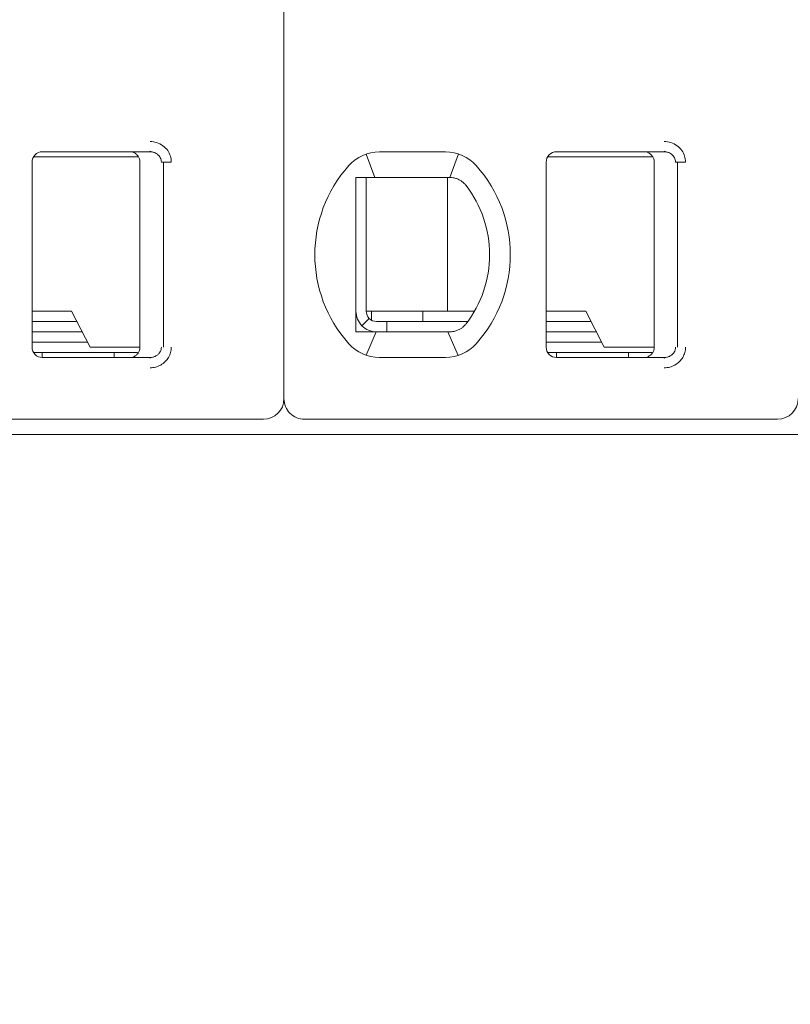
# Model space of a CAD drawing. Header units: millimetres. Extents: x -1114 to 1396, y -630 to 631.
# Tile 607 of 656: x 392.1 to 399.59, y 134.56 to 144.13. Entities that reach past the tile are written whole.
import ezdxf

# ---------------------------------------------------------------- set-up
doc = ezdxf.new("R2010")
doc.units = ezdxf.units.MM
doc.header["$MEASUREMENT"] = 0

msp = doc.modelspace()

# ---------------------------------------------------------------- linework, layer by layer
at = {"lineweight": 18}
for points, knots in [([(1038.9843, -629.7647), (1038.9843, -629.7647), (-1111.4882, -629.7647), (-1111.4882, -629.7647), (-1111.4882, -629.7647), (-1111.4882, -629.7647), (-1111.4882, 630.7883), (-1111.4882, 630.7883), (-1111.4882, 630.7883), (-1111.4882, 630.7883), (1038.9843, 630.7883), (1038.9843, 630.7883)], [0, 0, 0, 0, 0.333333, 0.333333, 0.333333, 0.333333, 0.666667, 0.666667, 0.666667, 0.666667, 1, 1, 1, 1]), ([(393.3647, 142.9457), (393.3868, 142.9458), (393.4079, 142.9426), (393.429, 142.9358), (393.429, 142.9358), (393.4501, 142.929), (393.4712, 142.9187), (393.4897, 142.9051), (393.4897, 142.9051), (393.5083, 142.8915), (393.5244, 142.8745), (393.5366, 142.8573), (393.5366, 142.8573), (393.5487, 142.8401), (393.5571, 142.8226), (393.5628, 142.804), (393.5628, 142.804), (393.5685, 142.7855), (393.5717, 142.766), (393.5718, 142.7457)], [0, 0, 0, 0, 0.2, 0.2, 0.2, 0.2, 0.4, 0.4, 0.4, 0.4, 0.6, 0.6, 0.6, 0.6, 0.8, 0.8, 0.8, 0.8, 1, 1, 1, 1]), ([(398.3647, 142.9457), (398.3868, 142.9458), (398.4079, 142.9426), (398.429, 142.9358), (398.429, 142.9358), (398.4501, 142.929), (398.4712, 142.9187), (398.4897, 142.9051), (398.4897, 142.9051), (398.5083, 142.8915), (398.5244, 142.8745), (398.5366, 142.8573), (398.5366, 142.8573), (398.5487, 142.8401), (398.5571, 142.8226), (398.5628, 142.804), (398.5628, 142.804), (398.5685, 142.7855), (398.5717, 142.766), (398.5718, 142.7457)], [0, 0, 0, 0, 0.2, 0.2, 0.2, 0.2, 0.4, 0.4, 0.4, 0.4, 0.6, 0.6, 0.6, 0.6, 0.8, 0.8, 0.8, 0.8, 1, 1, 1, 1]), ([(392.3173, 142.8457), (392.2908, 142.8457), (392.2654, 142.8351), (392.2466, 142.8164), (392.2466, 142.8164), (392.2278, 142.7976), (392.2173, 142.7722), (392.2173, 142.7457)], [0, 0, 0, 0, 0.5, 0.5, 0.5, 0.5, 1, 1, 1, 1]), ([(392.3173, 142.8457), (392.2908, 142.8457), (392.2654, 142.8351), (392.2466, 142.8164), (392.2466, 142.8164), (392.2278, 142.7976), (392.2173, 142.7722), (392.2173, 142.7457)], [0, 0, 0, 0, 0.5, 0.5, 0.5, 0.5, 1, 1, 1, 1]), ([(393.1673, 142.8457), (393.1778, 142.8457), (393.1883, 142.844), (393.1983, 142.8407), (393.1983, 142.8407), (393.2083, 142.8375), (393.2177, 142.8326), (393.2262, 142.8265), (393.2262, 142.8265), (393.2347, 142.8203), (393.2421, 142.8128), (393.2483, 142.8044), (393.2483, 142.8044), (393.2544, 142.7959), (393.2592, 142.7864), (393.2625, 142.7764), (393.2625, 142.7764), (393.2657, 142.7665), (393.2673, 142.7561), (393.2673, 142.7457)], [0, 0, 0, 0, 0.2, 0.2, 0.2, 0.2, 0.4, 0.4, 0.4, 0.4, 0.6, 0.6, 0.6, 0.6, 0.8, 0.8, 0.8, 0.8, 1, 1, 1, 1]), ([(393.3647, 142.8457), (393.3735, 142.8457), (393.3822, 142.8447), (393.3907, 142.8428), (393.3907, 142.8428), (393.3991, 142.841), (393.4072, 142.8383), (393.415, 142.8347), (393.415, 142.8347), (393.4225, 142.8312), (393.4297, 142.8269), (393.4363, 142.8219), (393.4363, 142.8219), (393.4425, 142.8171), (393.4481, 142.8117), (393.453, 142.8058), (393.453, 142.8058), (393.4575, 142.8003), (393.4615, 142.7944), (393.4647, 142.7882), (393.4647, 142.7882), (393.468, 142.782), (393.4705, 142.7754), (393.4723, 142.7686), (393.4723, 142.7686), (393.4742, 142.7611), (393.4752, 142.7534), (393.4752, 142.7457)], [0, 0, 0, 0, 0.142857, 0.142857, 0.142857, 0.142857, 0.285714, 0.285714, 0.285714, 0.285714, 0.428571, 0.428571, 0.428571, 0.428571, 0.571429, 0.571429, 0.571429, 0.571429, 0.714286, 0.714286, 0.714286, 0.714286, 0.857143, 0.857143, 0.857143, 0.857143, 1, 1, 1, 1]), ([(397.3173, 142.8457), (397.2908, 142.8457), (397.2654, 142.8351), (397.2466, 142.8164), (397.2466, 142.8164), (397.2278, 142.7976), (397.2173, 142.7722), (397.2173, 142.7457)], [0, 0, 0, 0, 0.5, 0.5, 0.5, 0.5, 1, 1, 1, 1]), ([(397.3173, 142.8457), (397.2908, 142.8457), (397.2654, 142.8351), (397.2466, 142.8164), (397.2466, 142.8164), (397.2278, 142.7976), (397.2173, 142.7722), (397.2173, 142.7457)], [0, 0, 0, 0, 0.5, 0.5, 0.5, 0.5, 1, 1, 1, 1]), ([(398.1673, 142.8457), (398.1778, 142.8457), (398.1883, 142.844), (398.1983, 142.8407), (398.1983, 142.8407), (398.2083, 142.8375), (398.2177, 142.8326), (398.2262, 142.8265), (398.2262, 142.8265), (398.2347, 142.8203), (398.2421, 142.8128), (398.2483, 142.8044), (398.2483, 142.8044), (398.2544, 142.7959), (398.2592, 142.7864), (398.2625, 142.7764), (398.2625, 142.7764), (398.2657, 142.7665), (398.2673, 142.7561), (398.2673, 142.7457)], [0, 0, 0, 0, 0.2, 0.2, 0.2, 0.2, 0.4, 0.4, 0.4, 0.4, 0.6, 0.6, 0.6, 0.6, 0.8, 0.8, 0.8, 0.8, 1, 1, 1, 1]), ([(398.3647, 142.8457), (398.3735, 142.8457), (398.3822, 142.8447), (398.3907, 142.8428), (398.3907, 142.8428), (398.3991, 142.841), (398.4072, 142.8383), (398.415, 142.8347), (398.415, 142.8347), (398.4225, 142.8312), (398.4297, 142.8269), (398.4363, 142.8219), (398.4363, 142.8219), (398.4425, 142.8171), (398.4481, 142.8117), (398.453, 142.8058), (398.453, 142.8058), (398.4575, 142.8003), (398.4615, 142.7944), (398.4647, 142.7882), (398.4647, 142.7882), (398.468, 142.782), (398.4705, 142.7754), (398.4723, 142.7686), (398.4723, 142.7686), (398.4742, 142.7611), (398.4752, 142.7534), (398.4752, 142.7457)], [0, 0, 0, 0, 0.142857, 0.142857, 0.142857, 0.142857, 0.285714, 0.285714, 0.285714, 0.285714, 0.428571, 0.428571, 0.428571, 0.428571, 0.571429, 0.571429, 0.571429, 0.571429, 0.714286, 0.714286, 0.714286, 0.714286, 0.857143, 0.857143, 0.857143, 0.857143, 1, 1, 1, 1]), ([(395.3673, 142.5957), (395.3741, 142.5957), (395.3809, 142.5957), (395.3877, 142.5957), (395.3877, 142.5957), (395.3945, 142.5957), (395.4013, 142.5957), (395.4082, 142.5957), (395.4082, 142.5957), (395.415, 142.5957), (395.4219, 142.5957), (395.4288, 142.5957)], [0, 0, 0, 0, 0.333333, 0.333333, 0.333333, 0.333333, 0.666667, 0.666667, 0.666667, 0.666667, 1, 1, 1, 1]), ([(395.3673, 142.5957), (395.3673, 142.5447), (395.3673, 142.4922), (395.3673, 142.4373), (395.3673, 142.4373), (395.3673, 142.4098), (395.3673, 142.3817), (395.3673, 142.3528), (395.3673, 142.3528), (395.3673, 142.3383), (395.3673, 142.3237), (395.3673, 142.3087), (395.3673, 142.3087), (395.3673, 142.2938), (395.3673, 142.2786), (395.3673, 142.2633), (395.3673, 142.2633), (395.3673, 142.2325), (395.3673, 142.2009), (395.3673, 142.1682), (395.3673, 142.1682), (395.3673, 142.1355), (395.3673, 142.1017), (395.3673, 142.0664), (395.3673, 142.0664), (395.3673, 142.0487), (395.3673, 142.0307), (395.3673, 142.0126), (395.3673, 142.0126), (395.3673, 141.9945), (395.3673, 141.9763), (395.3673, 141.9578), (395.3673, 141.9578), (395.3673, 141.9392), (395.3673, 141.9205), (395.3673, 141.9016), (395.3673, 141.9016), (395.3673, 141.8826), (395.3673, 141.8633), (395.3673, 141.8443), (395.3673, 141.8443), (395.3673, 141.8063), (395.3673, 141.7687), (395.3673, 141.7317), (395.3673, 141.7317), (395.3673, 141.7224), (395.3673, 141.7132), (395.3673, 141.7039), (395.3673, 141.7039), (395.3673, 141.6947), (395.3673, 141.6855), (395.3673, 141.6764), (395.3673, 141.6764), (395.3673, 141.6582), (395.3673, 141.6404), (395.3673, 141.6229), (395.3673, 141.6229), (395.3673, 141.588), (395.3673, 141.5543), (395.3673, 141.5217), (395.3673, 141.5217), (395.3673, 141.5053), (395.3673, 141.4893), (395.3673, 141.4734), (395.3673, 141.4734), (395.3673, 141.4575), (395.3673, 141.4419), (395.3673, 141.4266), (395.3673, 141.4266), (395.3673, 141.3959), (395.3673, 141.3663), (395.3673, 141.3375), (395.3673, 141.3375), (395.3673, 141.3088), (395.3673, 141.2808), (395.3673, 141.2535), (395.3673, 141.2535), (395.3673, 141.1988), (395.3673, 141.1465), (395.3673, 141.0957)], [0, 0, 0, 0, 0.05, 0.05, 0.05, 0.05, 0.1, 0.1, 0.1, 0.1, 0.15, 0.15, 0.15, 0.15, 0.2, 0.2, 0.2, 0.2, 0.25, 0.25, 0.25, 0.25, 0.3, 0.3, 0.3, 0.3, 0.35, 0.35, 0.35, 0.35, 0.4, 0.4, 0.4, 0.4, 0.45, 0.45, 0.45, 0.45, 0.5, 0.5, 0.5, 0.5, 0.55, 0.55, 0.55, 0.55, 0.6, 0.6, 0.6, 0.6, 0.65, 0.65, 0.65, 0.65, 0.7, 0.7, 0.7, 0.7, 0.75, 0.75, 0.75, 0.75, 0.8, 0.8, 0.8, 0.8, 0.85, 0.85, 0.85, 0.85, 0.9, 0.9, 0.9, 0.9, 0.95, 0.95, 0.95, 0.95, 1, 1, 1, 1]), ([(395.5965, 142.5957), (395.5913, 142.5957), (395.5861, 142.5957), (395.5809, 142.5957), (395.5809, 142.5957), (395.5756, 142.5957), (395.5703, 142.5957), (395.5649, 142.5957), (395.5649, 142.5957), (395.5595, 142.5957), (395.554, 142.5957), (395.5483, 142.5957), (395.5483, 142.5957), (395.5427, 142.5957), (395.5369, 142.5957), (395.5309, 142.5957), (395.5309, 142.5957), (395.5249, 142.5957), (395.5188, 142.5957), (395.5125, 142.5957), (395.5125, 142.5957), (395.5062, 142.5957), (395.4998, 142.5957), (395.4932, 142.5957), (395.4932, 142.5957), (395.4866, 142.5957), (395.4799, 142.5957), (395.4729, 142.5957), (395.4729, 142.5957), (395.466, 142.5957), (395.4589, 142.5957), (395.4515, 142.5957), (395.4515, 142.5957), (395.4441, 142.5957), (395.4366, 142.5957), (395.4288, 142.5957)], [0, 0, 0, 0, 0.111111, 0.111111, 0.111111, 0.111111, 0.222222, 0.222222, 0.222222, 0.222222, 0.333333, 0.333333, 0.333333, 0.333333, 0.444444, 0.444444, 0.444444, 0.444444, 0.555556, 0.555556, 0.555556, 0.555556, 0.666667, 0.666667, 0.666667, 0.666667, 0.777778, 0.777778, 0.777778, 0.777778, 0.888889, 0.888889, 0.888889, 0.888889, 1, 1, 1, 1]), ([(396.2797, 142.5957), (396.275, 142.5957), (396.2703, 142.5957), (396.2657, 142.5957), (396.2657, 142.5957), (396.261, 142.5957), (396.2563, 142.5957), (396.2517, 142.5957), (396.2517, 142.5957), (396.2471, 142.5957), (396.2426, 142.5957), (396.2381, 142.5957)], [0, 0, 0, 0, 0.333333, 0.333333, 0.333333, 0.333333, 0.666667, 0.666667, 0.666667, 0.666667, 1, 1, 1, 1]), ([(396.3774, 142.5702), (396.367, 142.576), (396.3564, 142.5807), (396.3456, 142.5845), (396.3456, 142.5845), (396.3348, 142.5883), (396.3238, 142.5911), (396.3128, 142.5929), (396.3128, 142.5929), (396.3017, 142.5948), (396.2907, 142.5957), (396.2797, 142.5957)], [0, 0, 0, 0, 0.333333, 0.333333, 0.333333, 0.333333, 0.666667, 0.666667, 0.666667, 0.666667, 1, 1, 1, 1]), ([(396.438, 142.5179), (396.4327, 142.5247), (396.427, 142.5313), (396.4207, 142.5375), (396.4207, 142.5375), (396.4144, 142.5438), (396.4075, 142.5497), (396.4003, 142.5552), (396.4003, 142.5552), (396.3931, 142.5607), (396.3854, 142.5657), (396.3774, 142.5702)], [0, 0, 0, 0, 0.333333, 0.333333, 0.333333, 0.333333, 0.666667, 0.666667, 0.666667, 0.666667, 1, 1, 1, 1]), ([(395.3673, 141.2957), (395.3673, 141.2426), (395.3884, 141.1917), (395.4259, 141.1542), (395.4259, 141.1542), (395.4634, 141.1167), (395.5143, 141.0957), (395.5673, 141.0957)], [0, 0, 0, 0, 0.5, 0.5, 0.5, 0.5, 1, 1, 1, 1]), ([(395.4673, 141.2957), (395.4673, 141.2691), (395.4778, 141.2437), (395.4966, 141.2249), (395.4966, 141.2249), (395.5154, 141.2062), (395.5408, 141.1957), (395.5673, 141.1957)], [0, 0, 0, 0, 0.5, 0.5, 0.5, 0.5, 1, 1, 1, 1]), ([(396.3774, 141.1211), (396.3672, 141.1155), (396.3568, 141.1107), (396.346, 141.107), (396.346, 141.107), (396.3353, 141.1032), (396.3243, 141.1004), (396.3132, 141.0985), (396.3132, 141.0985), (396.3021, 141.0966), (396.2909, 141.0957), (396.2797, 141.0957)], [0, 0, 0, 0, 0.333333, 0.333333, 0.333333, 0.333333, 0.666667, 0.666667, 0.666667, 0.666667, 1, 1, 1, 1]), ([(396.3774, 141.1211), (396.3857, 141.1258), (396.3935, 141.1309), (396.4008, 141.1365), (396.4008, 141.1365), (396.4081, 141.142), (396.4149, 141.148), (396.4211, 141.1542), (396.4211, 141.1542), (396.4273, 141.1604), (396.4329, 141.1668), (396.438, 141.1734)], [0, 0, 0, 0, 0.333333, 0.333333, 0.333333, 0.333333, 0.666667, 0.666667, 0.666667, 0.666667, 1, 1, 1, 1]), ([(395.3673, 141.0957), (395.3742, 141.0957), (395.3811, 141.0957), (395.3879, 141.0957), (395.3879, 141.0957), (395.3948, 141.0957), (395.4016, 141.0957), (395.4084, 141.0957), (395.4084, 141.0957), (395.4152, 141.0957), (395.422, 141.0957), (395.4288, 141.0957)], [0, 0, 0, 0, 0.333333, 0.333333, 0.333333, 0.333333, 0.666667, 0.666667, 0.666667, 0.666667, 1, 1, 1, 1]), ([(395.4288, 141.0957), (395.4366, 141.0957), (395.4441, 141.0957), (395.4515, 141.0957), (395.4515, 141.0957), (395.4589, 141.0957), (395.466, 141.0957), (395.4729, 141.0957), (395.4729, 141.0957), (395.4799, 141.0957), (395.4866, 141.0957), (395.4932, 141.0957), (395.4932, 141.0957), (395.4998, 141.0957), (395.5062, 141.0957), (395.5125, 141.0957), (395.5125, 141.0957), (395.5188, 141.0957), (395.5249, 141.0957), (395.5309, 141.0957), (395.5309, 141.0957), (395.5369, 141.0957), (395.5427, 141.0957), (395.5483, 141.0957), (395.5483, 141.0957), (395.554, 141.0957), (395.5595, 141.0957), (395.5649, 141.0957), (395.5649, 141.0957), (395.5703, 141.0957), (395.5756, 141.0957), (395.5809, 141.0957), (395.5809, 141.0957), (395.5861, 141.0957), (395.5913, 141.0957), (395.5965, 141.0957)], [0, 0, 0, 0, 0.111111, 0.111111, 0.111111, 0.111111, 0.222222, 0.222222, 0.222222, 0.222222, 0.333333, 0.333333, 0.333333, 0.333333, 0.444444, 0.444444, 0.444444, 0.444444, 0.555556, 0.555556, 0.555556, 0.555556, 0.666667, 0.666667, 0.666667, 0.666667, 0.777778, 0.777778, 0.777778, 0.777778, 0.888889, 0.888889, 0.888889, 0.888889, 1, 1, 1, 1]), ([(396.2381, 141.0957), (396.2426, 141.0957), (396.2472, 141.0957), (396.2518, 141.0957), (396.2518, 141.0957), (396.2564, 141.0957), (396.261, 141.0957), (396.2657, 141.0957), (396.2657, 141.0957), (396.2704, 141.0957), (396.275, 141.0957), (396.2797, 141.0957)], [0, 0, 0, 0, 0.333333, 0.333333, 0.333333, 0.333333, 0.666667, 0.666667, 0.666667, 0.666667, 1, 1, 1, 1]), ([(392.2173, 140.9457), (392.2173, 140.9191), (392.2278, 140.8937), (392.2466, 140.8749), (392.2466, 140.8749), (392.2654, 140.8562), (392.2908, 140.8457), (392.3173, 140.8457)], [0, 0, 0, 0, 0.5, 0.5, 0.5, 0.5, 1, 1, 1, 1]), ([(392.2173, 140.9457), (392.2173, 140.9191), (392.2278, 140.8937), (392.2466, 140.8749), (392.2466, 140.8749), (392.2654, 140.8562), (392.2908, 140.8457), (392.3173, 140.8457)], [0, 0, 0, 0, 0.5, 0.5, 0.5, 0.5, 1, 1, 1, 1]), ([(393.2673, 140.9457), (393.2673, 140.9352), (393.2657, 140.9248), (393.2624, 140.9148), (393.2624, 140.9148), (393.2592, 140.9049), (393.2544, 140.8954), (393.2483, 140.887), (393.2483, 140.887), (393.2422, 140.8785), (393.2347, 140.871), (393.2263, 140.8649), (393.2263, 140.8649), (393.2178, 140.8587), (393.2084, 140.8539), (393.1984, 140.8506), (393.1984, 140.8506), (393.1884, 140.8473), (393.1779, 140.8457), (393.1673, 140.8457)], [0, 0, 0, 0, 0.2, 0.2, 0.2, 0.2, 0.4, 0.4, 0.4, 0.4, 0.6, 0.6, 0.6, 0.6, 0.8, 0.8, 0.8, 0.8, 1, 1, 1, 1]), ([(393.4752, 140.9457), (393.4752, 140.9372), (393.474, 140.9287), (393.4716, 140.9205), (393.4716, 140.9205), (393.4693, 140.9123), (393.4658, 140.9044), (393.4613, 140.8971), (393.4613, 140.8971), (393.4568, 140.8897), (393.4511, 140.8828), (393.4447, 140.8767), (393.4447, 140.8767), (393.4381, 140.8704), (393.4306, 140.8649), (393.4226, 140.8605), (393.4226, 140.8605), (393.414, 140.8557), (393.4048, 140.852), (393.3952, 140.8495), (393.3952, 140.8495), (393.3853, 140.847), (393.375, 140.8457), (393.3647, 140.8457)], [0, 0, 0, 0, 0.166667, 0.166667, 0.166667, 0.166667, 0.333333, 0.333333, 0.333333, 0.333333, 0.5, 0.5, 0.5, 0.5, 0.666667, 0.666667, 0.666667, 0.666667, 0.833333, 0.833333, 0.833333, 0.833333, 1, 1, 1, 1]), ([(393.5718, 140.9457), (393.5718, 140.9283), (393.5696, 140.9115), (393.565, 140.8949), (393.565, 140.8949), (393.5605, 140.8784), (393.5536, 140.8621), (393.5448, 140.847), (393.5448, 140.847), (393.536, 140.8318), (393.5252, 140.818), (393.5124, 140.8054), (393.5124, 140.8054), (393.4996, 140.7929), (393.4846, 140.7818), (393.4689, 140.7728), (393.4689, 140.7728), (393.4532, 140.7639), (393.4368, 140.7573), (393.4194, 140.7527), (393.4194, 140.7527), (393.402, 140.7482), (393.3838, 140.7458), (393.3647, 140.7457)], [0, 0, 0, 0, 0.166667, 0.166667, 0.166667, 0.166667, 0.333333, 0.333333, 0.333333, 0.333333, 0.5, 0.5, 0.5, 0.5, 0.666667, 0.666667, 0.666667, 0.666667, 0.833333, 0.833333, 0.833333, 0.833333, 1, 1, 1, 1]), ([(397.2173, 140.9457), (397.2173, 140.9191), (397.2278, 140.8937), (397.2466, 140.8749), (397.2466, 140.8749), (397.2654, 140.8562), (397.2908, 140.8457), (397.3173, 140.8457)], [0, 0, 0, 0, 0.5, 0.5, 0.5, 0.5, 1, 1, 1, 1]), ([(397.2173, 140.9457), (397.2173, 140.9191), (397.2278, 140.8937), (397.2466, 140.8749), (397.2466, 140.8749), (397.2654, 140.8562), (397.2908, 140.8457), (397.3173, 140.8457)], [0, 0, 0, 0, 0.5, 0.5, 0.5, 0.5, 1, 1, 1, 1]), ([(398.2673, 140.9457), (398.2673, 140.9352), (398.2657, 140.9248), (398.2624, 140.9148), (398.2624, 140.9148), (398.2592, 140.9049), (398.2544, 140.8954), (398.2483, 140.887), (398.2483, 140.887), (398.2422, 140.8785), (398.2347, 140.871), (398.2263, 140.8649), (398.2263, 140.8649), (398.2178, 140.8587), (398.2084, 140.8539), (398.1984, 140.8506), (398.1984, 140.8506), (398.1884, 140.8473), (398.1779, 140.8457), (398.1673, 140.8457)], [0, 0, 0, 0, 0.2, 0.2, 0.2, 0.2, 0.4, 0.4, 0.4, 0.4, 0.6, 0.6, 0.6, 0.6, 0.8, 0.8, 0.8, 0.8, 1, 1, 1, 1]), ([(398.4752, 140.9457), (398.4752, 140.9372), (398.474, 140.9287), (398.4716, 140.9205), (398.4716, 140.9205), (398.4693, 140.9123), (398.4658, 140.9044), (398.4613, 140.8971), (398.4613, 140.8971), (398.4568, 140.8897), (398.4511, 140.8828), (398.4447, 140.8767), (398.4447, 140.8767), (398.4381, 140.8704), (398.4306, 140.8649), (398.4226, 140.8605), (398.4226, 140.8605), (398.414, 140.8557), (398.4048, 140.852), (398.3952, 140.8495), (398.3952, 140.8495), (398.3853, 140.847), (398.375, 140.8457), (398.3647, 140.8457)], [0, 0, 0, 0, 0.166667, 0.166667, 0.166667, 0.166667, 0.333333, 0.333333, 0.333333, 0.333333, 0.5, 0.5, 0.5, 0.5, 0.666667, 0.666667, 0.666667, 0.666667, 0.833333, 0.833333, 0.833333, 0.833333, 1, 1, 1, 1]), ([(398.5718, 140.9457), (398.5718, 140.9283), (398.5696, 140.9115), (398.565, 140.8949), (398.565, 140.8949), (398.5605, 140.8784), (398.5536, 140.8621), (398.5448, 140.847), (398.5448, 140.847), (398.536, 140.8318), (398.5252, 140.818), (398.5124, 140.8054), (398.5124, 140.8054), (398.4996, 140.7929), (398.4846, 140.7818), (398.4689, 140.7728), (398.4689, 140.7728), (398.4532, 140.7639), (398.4368, 140.7573), (398.4194, 140.7527), (398.4194, 140.7527), (398.402, 140.7482), (398.3838, 140.7458), (398.3647, 140.7457)], [0, 0, 0, 0, 0.166667, 0.166667, 0.166667, 0.166667, 0.333333, 0.333333, 0.333333, 0.333333, 0.5, 0.5, 0.5, 0.5, 0.666667, 0.666667, 0.666667, 0.666667, 0.833333, 0.833333, 0.833333, 0.833333, 1, 1, 1, 1]), ([(394.6673, 140.4457), (394.6673, 140.3926), (394.6884, 140.3417), (394.7259, 140.3042), (394.7259, 140.3042), (394.7634, 140.2667), (394.8143, 140.2457), (394.8673, 140.2457)], [0, 0, 0, 0, 0.5, 0.5, 0.5, 0.5, 1, 1, 1, 1])]:
    msp.add_open_spline(points, degree=3, knots=knots, dxfattribs=at)
for points in [[(394.6673, 150.8657), (394.6673, 150.8657), (394.6673, 140.4457), (394.6673, 140.4457)], [(394.6673, 150.8657), (394.6673, 150.8657), (394.6673, 140.4457), (394.6673, 140.4457)], [(392.3173, 142.8457), (392.3173, 142.8457), (393.3647, 142.8457), (393.3647, 142.8457)], [(392.3173, 142.8457), (392.3173, 142.8457), (393.3647, 142.8457), (393.3647, 142.8457)], [(393.3637, 142.8526), (393.3637, 142.8526), (393.4073, 142.8378), (393.4073, 142.8378)], [(395.5965, 142.8457), (395.4827, 142.8457), (395.3742, 142.7972), (395.2983, 142.7123)], [(395.5965, 142.8457), (395.4827, 142.8457), (395.3742, 142.7972), (395.2983, 142.7123)], [(395.4657, 142.8237), (395.4657, 142.8237), (395.5502, 142.5957), (395.5502, 142.5957)], [(395.5965, 142.8457), (395.5965, 142.8457), (396.2381, 142.8457), (396.2381, 142.8457)], [(395.5965, 142.8457), (395.5965, 142.8457), (396.2381, 142.8457), (396.2381, 142.8457)], [(396.5363, 142.7123), (396.4604, 142.7972), (396.352, 142.8457), (396.2381, 142.8457)], [(396.5363, 142.7123), (396.4604, 142.7972), (396.352, 142.8457), (396.2381, 142.8457)], [(396.3645, 142.8252), (396.3645, 142.8252), (396.279, 142.5957), (396.279, 142.5957)], [(397.3173, 142.8457), (397.3173, 142.8457), (398.3647, 142.8457), (398.3647, 142.8457)], [(397.3173, 142.8457), (397.3173, 142.8457), (398.3647, 142.8457), (398.3647, 142.8457)], [(398.3637, 142.8526), (398.3637, 142.8526), (398.4073, 142.8378), (398.4073, 142.8378)], [(392.2173, 140.9457), (392.2173, 140.9457), (392.2173, 142.7457), (392.2173, 142.7457)], [(392.2173, 140.9457), (392.2173, 140.9457), (392.2173, 142.7457), (392.2173, 142.7457)], [(392.8982, 142.7957), (392.8982, 142.7957), (392.2307, 142.7957), (392.2307, 142.7957)], [(393.2475, 142.7957), (393.2475, 142.7957), (392.8982, 142.7957), (392.8982, 142.7957)], [(393.2673, 140.9457), (393.2673, 140.9457), (393.2673, 142.7457), (393.2673, 142.7457)], [(393.4752, 142.7457), (393.4752, 142.7457), (393.5718, 142.7457), (393.5718, 142.7457)], [(393.4951, 140.9457), (393.4951, 140.9457), (393.4951, 142.7457), (393.4951, 142.7457)], [(397.2173, 140.9457), (397.2173, 140.9457), (397.2173, 142.7457), (397.2173, 142.7457)], [(397.2173, 140.9457), (397.2173, 140.9457), (397.2173, 142.7457), (397.2173, 142.7457)], [(397.8982, 142.7957), (397.8982, 142.7957), (397.2307, 142.7957), (397.2307, 142.7957)], [(398.2475, 142.7957), (398.2475, 142.7957), (397.8982, 142.7957), (397.8982, 142.7957)], [(398.2673, 140.9457), (398.2673, 140.9457), (398.2673, 142.7457), (398.2673, 142.7457)], [(398.4752, 142.7457), (398.4752, 142.7457), (398.5718, 142.7457), (398.5718, 142.7457)], [(398.4951, 140.9457), (398.4951, 140.9457), (398.4951, 142.7457), (398.4951, 142.7457)], [(395.2983, 142.7123), (394.857, 142.2188), (394.857, 141.4725), (395.2983, 140.979)], [(395.2983, 142.7123), (394.857, 142.2188), (394.857, 141.4725), (395.2983, 140.979)], [(396.5363, 140.979), (396.9777, 141.4725), (396.9777, 142.2188), (396.5363, 142.7123)], [(396.5363, 140.979), (396.9777, 141.4725), (396.9777, 142.2188), (396.5363, 142.7123)], [(395.4673, 142.5956), (395.4673, 142.5956), (395.4673, 141.2957), (395.4673, 141.2957)], [(396.2381, 142.5957), (396.2381, 142.5957), (395.5965, 142.5957), (395.5965, 142.5957)], [(396.2564, 142.5956), (396.2564, 142.5956), (396.2564, 141.2957), (396.2564, 141.2957)], [(396.6673, 141.8457), (396.6673, 142.0889), (396.5867, 142.3253), (396.438, 142.5179)], [(396.438, 141.1734), (396.5867, 141.366), (396.6673, 141.6024), (396.6673, 141.8457)], [(392.6016, 141.2957), (392.6016, 141.2957), (392.2173, 141.2957), (392.2173, 141.2957)], [(392.7822, 140.9457), (392.7822, 140.9457), (392.6016, 141.2957), (392.6016, 141.2957)], [(395.4673, 141.2957), (395.4673, 141.2957), (396.2268, 141.2957), (396.2268, 141.2957)], [(395.5173, 141.2091), (395.5173, 141.2091), (395.5173, 141.2957), (395.5173, 141.2957)], [(396.0173, 141.1957), (396.0173, 141.1957), (396.0173, 141.2957), (396.0173, 141.2957)], [(396.2268, 141.2957), (396.2268, 141.2957), (396.2776, 141.2957), (396.2776, 141.2957)], [(396.52, 141.2957), (396.52, 141.2957), (396.2776, 141.2957), (396.2776, 141.2957)], [(397.6016, 141.2957), (397.6016, 141.2957), (397.2173, 141.2957), (397.2173, 141.2957)], [(397.7822, 140.9457), (397.7822, 140.9457), (397.6016, 141.2957), (397.6016, 141.2957)], [(392.2173, 141.1957), (392.2173, 141.1957), (392.6532, 141.1957), (392.6532, 141.1957)], [(395.4966, 141.2249), (395.4966, 141.2249), (395.4259, 141.1542), (395.4259, 141.1542)], [(395.6673, 141.1957), (395.6673, 141.1957), (395.5673, 141.1957), (395.5673, 141.1957)], [(395.6673, 141.1957), (395.6673, 141.1957), (395.6673, 141.0957), (395.6673, 141.0957)], [(395.6673, 141.1957), (395.6673, 141.1957), (396.4547, 141.1957), (396.4547, 141.1957)], [(397.2173, 141.1957), (397.2173, 141.1957), (397.6532, 141.1957), (397.6532, 141.1957)], [(392.7048, 141.0957), (392.7048, 141.0957), (392.2173, 141.0957), (392.2173, 141.0957)], [(395.4667, 140.8673), (395.4667, 140.8673), (395.5641, 141.0956), (395.5641, 141.0956)], [(395.5965, 141.0957), (395.5965, 141.0957), (396.2381, 141.0957), (396.2381, 141.0957)], [(396.3624, 140.8654), (396.3624, 140.8654), (396.2612, 141.0957), (396.2612, 141.0957)], [(397.7048, 141.0957), (397.7048, 141.0957), (397.2173, 141.0957), (397.2173, 141.0957)], [(392.7564, 140.9957), (392.7564, 140.9957), (392.2173, 140.9957), (392.2173, 140.9957)], [(392.7822, 140.9457), (392.7822, 140.9457), (392.8982, 140.9457), (392.8982, 140.9457)], [(392.8982, 140.9457), (392.8982, 140.9457), (393.2607, 140.9457), (393.2607, 140.9457)], [(395.2983, 140.979), (395.3742, 140.8941), (395.4827, 140.8457), (395.5965, 140.8457)], [(395.2983, 140.979), (395.3742, 140.8941), (395.4827, 140.8457), (395.5965, 140.8457)], [(396.2381, 140.8457), (396.352, 140.8457), (396.4604, 140.8941), (396.5363, 140.979)], [(396.2381, 140.8457), (396.352, 140.8457), (396.4604, 140.8941), (396.5363, 140.979)], [(397.7564, 140.9957), (397.7564, 140.9957), (397.2173, 140.9957), (397.2173, 140.9957)], [(397.7822, 140.9457), (397.7822, 140.9457), (397.8982, 140.9457), (397.8982, 140.9457)], [(397.8982, 140.9457), (397.8982, 140.9457), (398.2607, 140.9457), (398.2607, 140.9457)], [(393.2438, 140.8957), (393.2438, 140.8957), (392.2307, 140.8957), (392.2307, 140.8957)], [(392.3173, 140.8457), (392.3173, 140.8457), (392.3173, 140.8957), (392.3173, 140.8957)], [(392.3173, 140.8457), (392.3173, 140.8457), (393.3647, 140.8457), (393.3647, 140.8457)], [(392.3173, 140.8457), (392.3173, 140.8457), (393.3647, 140.8457), (393.3647, 140.8457)], [(393.0173, 140.8957), (393.0173, 140.8957), (393.0173, 140.8457), (393.0173, 140.8457)], [(393.3869, 140.8477), (393.3869, 140.8477), (393.3637, 140.8387), (393.3637, 140.8387)], [(393.3647, 140.8388), (393.3647, 140.8388), (393.3647, 140.8457), (393.3647, 140.8457)], [(395.5965, 140.8457), (395.5965, 140.8457), (396.2381, 140.8457), (396.2381, 140.8457)], [(396.2381, 140.8457), (396.2381, 140.8457), (395.5965, 140.8457), (395.5965, 140.8457)], [(398.2438, 140.8957), (398.2438, 140.8957), (397.2307, 140.8957), (397.2307, 140.8957)], [(397.3173, 140.8457), (397.3173, 140.8457), (397.3173, 140.8957), (397.3173, 140.8957)], [(397.3173, 140.8457), (397.3173, 140.8457), (398.3647, 140.8457), (398.3647, 140.8457)], [(397.3173, 140.8457), (397.3173, 140.8457), (398.3647, 140.8457), (398.3647, 140.8457)], [(398.0173, 140.8957), (398.0173, 140.8957), (398.0173, 140.8457), (398.0173, 140.8457)], [(398.3869, 140.8477), (398.3869, 140.8477), (398.3637, 140.8387), (398.3637, 140.8387)], [(398.3647, 140.8388), (398.3647, 140.8388), (398.3647, 140.8457), (398.3647, 140.8457)], [(394.4673, 140.2457), (394.5778, 140.2457), (394.6673, 140.3352), (394.6673, 140.4457)], [(399.4673, 140.2457), (399.5778, 140.2457), (399.6673, 140.3352), (399.6673, 140.4457)], [(389.8673, 140.2457), (389.8673, 140.2457), (394.4673, 140.2457), (394.4673, 140.2457)], [(394.8673, 140.2457), (394.8673, 140.2457), (399.4673, 140.2457), (399.4673, 140.2457)], [(414.5173, 140.0957), (414.5173, 140.0957), (374.8173, 140.0957), (374.8173, 140.0957)]]:
    msp.add_open_spline(points, degree=3, dxfattribs=at)

doc.saveas('drawing.dxf')
